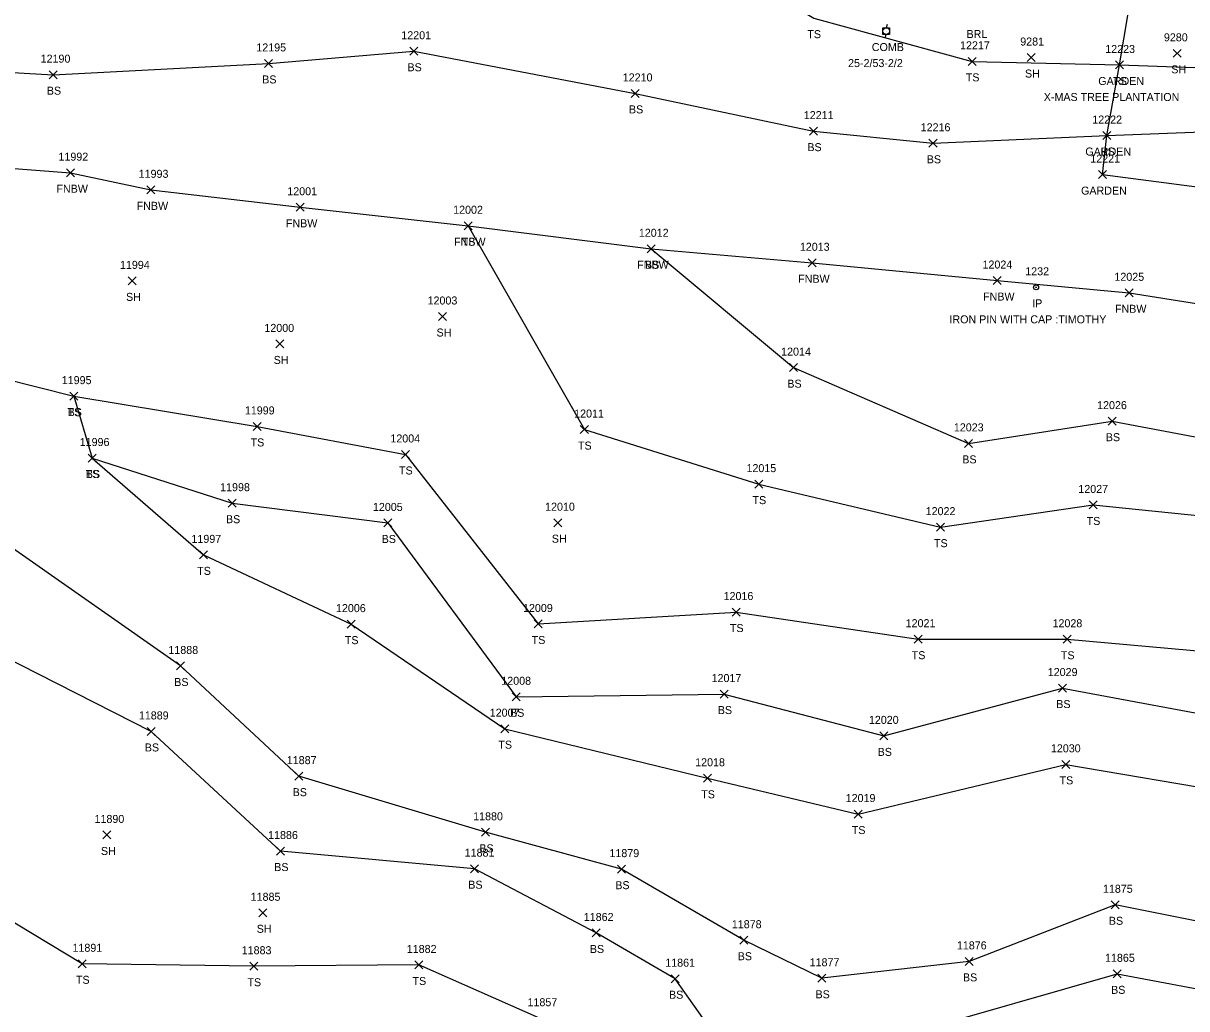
# Model space of a CAD drawing. Extents: x 1482574 to 1485769, y 580696 to 595649.
# Drawn here: x 1483012.7 to 1483303.5, y 583370 to 583616.2 of the extents above; entities that cross this region are included whole.
import ezdxf

# ---------------------------------------------------------------- set-up
doc = ezdxf.new("R2010")
doc.units = 0
for name, color, linetype in [('L_A', 7, 'Continuous'), ('L_C', 7, 'Continuous'), ('L_I', 7, 'Continuous'), ('L_TIC', 7, 'Continuous'), ('LAPB', 7, 'Continuous'), ('LELB', 7, 'Continuous'), ('LFNC', 7, 'Continuous'), ('M_A', 7, 'Continuous'), ('M_C', 7, 'Continuous'), ('M_I', 7, 'Continuous'), ('MPIR', 7, 'Continuous'), ('U_A', 7, 'Continuous'), ('U_C', 7, 'Continuous'), ('UP', 7, 'Continuous')]:
    doc.layers.add(name, color=color, linetype=linetype)

msp = doc.modelspace()

# ---------------------------------------------------------------- linework, layer by layer
at = {"layer": 'L_TIC'}
for points in [[(1483109.3, 583608.21), (1483111.3, 583610.21)], [(1483111.3, 583608.21), (1483109.3, 583610.21)], [(1483300.12, 583607.7), (1483302.12, 583609.69)], [(1483302.12, 583607.7), (1483300.12, 583609.69)], [(1483072.99, 583605.17), (1483074.99, 583607.17)], [(1483074.99, 583605.17), (1483072.99, 583607.17)], [(1483248.85, 583605.69), (1483250.85, 583607.69)], [(1483250.85, 583605.69), (1483248.85, 583607.69)], [(1483263.56, 583606.64), (1483265.56, 583608.64)], [(1483265.56, 583606.64), (1483263.56, 583608.64)], [(1483285.7, 583604.78), (1483287.7, 583606.78)], [(1483287.7, 583604.78), (1483285.7, 583606.78)], [(1483285.7, 583604.78), (1483287.7, 583606.78)], [(1483287.7, 583604.78), (1483285.7, 583606.78)], [(1483019.18, 583602.36), (1483021.18, 583604.36)], [(1483021.18, 583602.36), (1483019.18, 583604.36)], [(1483164.65, 583597.68), (1483166.65, 583599.68)], [(1483166.65, 583597.68), (1483164.65, 583599.68)], [(1483209.24, 583588.25), (1483211.24, 583590.25)], [(1483211.24, 583588.25), (1483209.24, 583590.25)], [(1483282.47, 583587.15), (1483284.47, 583589.15)], [(1483284.47, 583587.15), (1483282.47, 583589.15)], [(1483282.47, 583587.15), (1483284.47, 583589.15)], [(1483284.47, 583587.15), (1483282.47, 583589.15)], [(1483239.07, 583585.22), (1483241.07, 583587.22)], [(1483241.07, 583585.22), (1483239.07, 583587.22)], [(1483023.55, 583577.87), (1483025.55, 583579.87)], [(1483025.55, 583577.87), (1483023.55, 583579.87)], [(1483281.4, 583577.39), (1483283.4, 583579.39)], [(1483283.4, 583577.39), (1483281.4, 583579.39)], [(1483281.4, 583577.39), (1483283.4, 583579.39)], [(1483283.4, 583577.39), (1483281.4, 583579.39)], [(1483043.59, 583573.59), (1483045.59, 583575.59)], [(1483045.59, 583573.59), (1483043.59, 583575.59)], [(1483080.89, 583569.23), (1483082.89, 583571.23)], [(1483082.89, 583569.23), (1483080.89, 583571.23)], [(1483122.9, 583564.61), (1483124.9, 583566.61)], [(1483124.9, 583564.61), (1483122.9, 583566.61)], [(1483122.9, 583564.61), (1483124.9, 583566.61)], [(1483124.9, 583564.61), (1483122.9, 583566.61)], [(1483168.67, 583558.86), (1483170.67, 583560.86)], [(1483170.67, 583558.86), (1483168.67, 583560.86)], [(1483168.67, 583558.86), (1483170.67, 583560.86)], [(1483170.67, 583558.86), (1483168.67, 583560.86)], [(1483208.9, 583555.36), (1483210.9, 583557.36)], [(1483210.9, 583555.36), (1483208.9, 583557.36)], [(1483038.92, 583550.84), (1483040.92, 583552.84)], [(1483040.92, 583550.84), (1483038.92, 583552.84)], [(1483255.11, 583550.92), (1483257.11, 583552.92)], [(1483257.11, 583550.92), (1483255.11, 583552.92)], [(1483288.06, 583547.86), (1483290.06, 583549.86)], [(1483290.06, 583547.86), (1483288.06, 583549.86)], [(1483116.52, 583541.94), (1483118.52, 583543.94)], [(1483118.52, 583541.94), (1483116.52, 583543.94)], [(1483075.82, 583535.09), (1483077.82, 583537.09)], [(1483077.82, 583535.09), (1483075.82, 583537.09)], [(1483204.22, 583529.16), (1483206.22, 583531.16)], [(1483206.22, 583529.16), (1483204.22, 583531.16)], [(1483024.38, 583522.04), (1483026.38, 583524.04)], [(1483026.38, 583522.04), (1483024.38, 583524.04)], [(1483024.38, 583522.04), (1483026.38, 583524.04)], [(1483026.38, 583522.04), (1483024.38, 583524.04)], [(1483070.15, 583514.48), (1483072.15, 583516.48)], [(1483072.15, 583514.48), (1483070.15, 583516.48)], [(1483283.81, 583515.79), (1483285.81, 583517.79)], [(1483285.81, 583515.79), (1483283.81, 583517.79)], [(1483151.94, 583513.69), (1483153.94, 583515.69)], [(1483153.94, 583513.69), (1483151.94, 583515.69)], [(1483247.95, 583510.24), (1483249.95, 583512.24)], [(1483249.95, 583510.24), (1483247.95, 583512.24)], [(1483028.92, 583506.58), (1483030.92, 583508.58)], [(1483030.92, 583506.58), (1483028.92, 583508.58)], [(1483028.92, 583506.58), (1483030.92, 583508.58)], [(1483030.92, 583506.58), (1483028.92, 583508.58)], [(1483107.22, 583507.47), (1483109.22, 583509.47)], [(1483109.22, 583507.47), (1483107.22, 583509.47)], [(1483195.57, 583500.06), (1483197.57, 583502.06)], [(1483197.57, 583500.06), (1483195.57, 583502.06)], [(1483063.95, 583495.3), (1483065.95, 583497.3)], [(1483065.95, 583495.3), (1483063.95, 583497.3)], [(1483279.06, 583494.86), (1483281.06, 583496.86)], [(1483281.06, 583494.86), (1483279.06, 583496.86)], [(1483102.86, 583490.36), (1483104.86, 583492.36)], [(1483104.86, 583490.36), (1483102.86, 583492.36)], [(1483145.33, 583490.42), (1483147.33, 583492.42)], [(1483147.33, 583490.42), (1483145.33, 583492.42)], [(1483240.91, 583489.31), (1483242.91, 583491.31)], [(1483242.91, 583489.31), (1483240.91, 583491.31)], [(1483056.78, 583482.39), (1483058.78, 583484.39)], [(1483058.78, 583482.39), (1483056.78, 583484.39)], [(1483189.9, 583468.1), (1483191.9, 583470.1)], [(1483191.9, 583468.1), (1483189.9, 583470.1)], [(1483093.68, 583465.08), (1483095.68, 583467.08)], [(1483095.68, 583465.08), (1483093.68, 583467.08)], [(1483140.38, 583465.12), (1483142.38, 583467.12)], [(1483142.38, 583465.12), (1483140.38, 583467.12)], [(1483235.34, 583461.32), (1483237.34, 583463.32)], [(1483237.34, 583461.32), (1483235.34, 583463.32)], [(1483272.61, 583461.3), (1483274.61, 583463.3)], [(1483274.61, 583461.3), (1483272.61, 583463.3)], [(1483051.02, 583454.63), (1483053.02, 583456.63)], [(1483053.02, 583454.63), (1483051.02, 583456.63)], [(1483186.85, 583447.61), (1483188.85, 583449.61)], [(1483188.85, 583447.61), (1483186.85, 583449.61)], [(1483271.43, 583449.11), (1483273.43, 583451.11)], [(1483273.43, 583449.11), (1483271.43, 583451.11)], [(1483134.94, 583446.93), (1483136.94, 583448.93)], [(1483136.94, 583446.93), (1483134.94, 583448.93)], [(1483132.05, 583438.96), (1483134.05, 583440.96)], [(1483134.05, 583438.96), (1483132.05, 583440.96)], [(1483043.66, 583438.27), (1483045.66, 583440.27)], [(1483045.66, 583438.27), (1483043.66, 583440.27)], [(1483226.8, 583437.16), (1483228.8, 583439.16)], [(1483228.8, 583437.16), (1483226.8, 583439.16)], [(1483272.29, 583430.05), (1483274.29, 583432.05)], [(1483274.29, 583430.05), (1483272.29, 583432.05)], [(1483080.61, 583427.1), (1483082.61, 583429.1)], [(1483082.61, 583427.1), (1483080.61, 583429.1)], [(1483182.74, 583426.57), (1483184.74, 583428.57)], [(1483184.74, 583426.57), (1483182.74, 583428.57)], [(1483220.36, 583417.63), (1483222.36, 583419.63)], [(1483222.36, 583417.63), (1483220.36, 583419.63)], [(1483032.65, 583412.41), (1483034.65, 583414.41)], [(1483034.65, 583412.41), (1483032.65, 583414.41)], [(1483127.27, 583413.07), (1483129.27, 583415.07)], [(1483129.27, 583413.07), (1483127.27, 583415.07)], [(1483076, 583408.39), (1483078, 583410.39)], [(1483078, 583408.39), (1483076, 583410.39)], [(1483124.5, 583403.98), (1483126.5, 583405.98)], [(1483126.5, 583403.98), (1483124.5, 583405.98)], [(1483161.24, 583403.86), (1483163.24, 583405.86)], [(1483163.24, 583403.86), (1483161.24, 583405.86)], [(1483284.57, 583394.96), (1483286.57, 583396.96)], [(1483286.57, 583394.96), (1483284.57, 583396.96)], [(1483071.59, 583392.96), (1483073.59, 583394.96)], [(1483073.59, 583392.96), (1483071.59, 583394.96)], [(1483154.87, 583387.92), (1483156.87, 583389.92)], [(1483156.87, 583387.92), (1483154.87, 583389.92)], [(1483191.83, 583386.11), (1483193.83, 583388.11)], [(1483193.83, 583386.11), (1483191.83, 583388.11)], [(1483248.12, 583380.82), (1483250.12, 583382.82)], [(1483250.12, 583380.82), (1483248.12, 583382.82)], [(1483026.49, 583380.22), (1483028.49, 583382.22)], [(1483028.49, 583380.22), (1483026.49, 583382.22)], [(1483069.34, 583379.61), (1483071.34, 583381.61)], [(1483071.34, 583379.61), (1483069.34, 583381.61)], [(1483110.59, 583379.93), (1483112.59, 583381.93)], [(1483112.59, 583379.93), (1483110.59, 583381.93)], [(1483285.13, 583377.71), (1483287.13, 583379.71)], [(1483287.13, 583377.71), (1483285.13, 583379.71)], [(1483174.67, 583376.49), (1483176.67, 583378.49)], [(1483176.67, 583376.49), (1483174.67, 583378.49)], [(1483211.27, 583376.6), (1483213.27, 583378.6)], [(1483213.27, 583376.6), (1483211.27, 583378.6)]]:
    msp.add_lwpolyline(points, dxfattribs=at)
at = {"layer": 'LAPB'}
for points in [[(1483282.4, 583578.39), (1483283.47, 583588.15), (1483286.7, 583605.78), (1483289.8, 583624.64), (1483321.44, 583622.2), (1483367, 583615.82), (1483388.72, 583625.08), (1483428.78, 583619.43), (1483456.21, 583615.43), (1483466.45, 583608.37), (1483475.33, 583581.68)], [(1483282.4, 583578.39), (1483318.12, 583573.76), (1483357.72, 583568.13), (1483387.3, 583565.93), (1483384.04, 583552.23), (1483417.02, 583547.4), (1483439.94, 583543.6), (1483456.41, 583541.61), (1483470.51, 583556.69), (1483475.33, 583581.68)]]:
    msp.add_lwpolyline(points, dxfattribs=at)
at = {"layer": 'LELB'}
for points in [[(1482693.36, 583744.09), (1482726.2, 583730.25), (1482752.08, 583734.83), (1482783.99, 583736.05), (1482832.7, 583724.8), (1482871.74, 583713.41), (1482927.54, 583691.3), (1482963.28, 583665.68), (1482985.39, 583638.72), (1483019.29, 583636.93), (1483075.47, 583645.23), (1483111.09, 583648.77), (1483168.41, 583642.8), (1483210.26, 583617.48), (1483249.85, 583606.69), (1483286.7, 583605.78), (1483319.69, 583604.62), (1483362.38, 583602.89), (1483387.32, 583607.94), (1483424.01, 583591), (1483458.93, 583593.68), (1483475.33, 583581.68)], [(1482798.85, 583668), (1482831.56, 583673.53), (1482892.82, 583655.3), (1482937.45, 583652.64), (1482965.03, 583641.63), (1482985.39, 583638.72), (1482998.35, 583604.55), (1483020.18, 583603.36), (1483073.99, 583606.17), (1483110.3, 583609.21), (1483165.65, 583598.68), (1483210.24, 583589.25), (1483240.07, 583586.22), (1483283.47, 583588.15), (1483318.19, 583589.52), (1483359.4, 583580.24), (1483391.62, 583583.86), (1483420.82, 583569.11), (1483453.38, 583568.8), (1483470.51, 583556.69)], [(1482883.99, 583591.12), (1482928.39, 583567.85), (1482969.77, 583545.41), (1482998.51, 583529.77), (1483025.38, 583523.04), (1483071.15, 583515.48), (1483108.22, 583508.47), (1483141.38, 583466.12), (1483190.9, 583469.1), (1483236.34, 583462.32), (1483273.61, 583462.3), (1483324.85, 583457.77), (1483368.65, 583482.54), (1483417.13, 583481.01)], [(1483405.91, 583388.16), (1483361.51, 583379.59), (1483320.97, 583388.85), (1483285.57, 583395.96), (1483249.12, 583381.82), (1483212.27, 583377.6), (1483192.83, 583387.11), (1483162.24, 583404.86), (1483128.27, 583414.07), (1483081.61, 583428.1), (1483052.02, 583455.63), (1483006.6, 583487.37), (1482963.95, 583510.82), (1482938.87, 583512.47), (1482905.44, 583529.33), (1482865.49, 583551.87), (1482843.42, 583559.41), (1482806.39, 583573.3), (1482733.22, 583577.02), (1482720.55, 583584.27)], [(1483123.9, 583565.61), (1483152.94, 583514.69), (1483196.57, 583501.06), (1483241.91, 583490.31), (1483280.06, 583495.86), (1483330.69, 583490.74), (1483374.69, 583522.15), (1483396.84, 583535.71)], [(1483169.67, 583559.86), (1483205.22, 583530.16), (1483248.95, 583511.24), (1483284.81, 583516.79), (1483332.06, 583507.87), (1483375.96, 583537.43)], [(1483001.18, 583264.72), (1483046.99, 583280.84), (1483076, 583289.68), (1483104.51, 583322.39), (1483142.08, 583329.34), (1483166.36, 583352.12), (1483184.88, 583364.36), (1483175.67, 583377.49), (1483155.87, 583388.92), (1483125.5, 583404.98), (1483077, 583409.39), (1483044.66, 583439.27), (1482988.45, 583467.84), (1482957.99, 583479.17), (1482937.27, 583480.09), (1482901.58, 583494.27), (1482865.1, 583519.2), (1482845.17, 583522.61), (1482805.44, 583532.11), (1482761.43, 583538.76), (1482731.62, 583542.27)], [(1483025.38, 583523.04), (1483029.92, 583507.58), (1483064.95, 583496.3), (1483103.86, 583491.36), (1483135.94, 583447.93), (1483187.85, 583448.61), (1483227.8, 583438.16), (1483272.43, 583450.11), (1483319.95, 583441.26), (1483367.01, 583453.75), (1483411.72, 583447.88)], [(1483029.92, 583507.58), (1483057.78, 583483.39), (1483094.68, 583466.08), (1483133.05, 583439.96), (1483183.74, 583427.57), (1483221.36, 583418.63), (1483273.29, 583431.05), (1483315.47, 583423.82), (1483366.78, 583425.41), (1483405.3, 583427.9)], [(1483141.77, 583367.62), (1483111.59, 583380.93), (1483070.34, 583380.61), (1483027.49, 583381.22), (1482994.51, 583401.05), (1482981.41, 583423.98), (1482961.68, 583440.2), (1482940.23, 583464.69)], [(1483017.74, 583228.84), (1483059.92, 583255.84), (1483090.64, 583267.63), (1483123.42, 583296.13), (1483149.98, 583320.79), (1483181.88, 583343.29), (1483234.34, 583363.85), (1483286.13, 583378.71), (1483314.49, 583373.41), (1483336.29, 583366.33), (1483354.39, 583353.82), (1483403, 583365.27)]]:
    msp.add_lwpolyline(points, dxfattribs=at)
at = {"layer": 'LFNC'}
msp.add_lwpolyline([(1482883.99, 583591.12), (1482932.96, 583586.58), (1482969.34, 583583.07), (1483024.55, 583578.87), (1483044.59, 583574.59), (1483081.89, 583570.23), (1483123.9, 583565.61), (1483169.67, 583559.86), (1483209.9, 583556.36), (1483256.11, 583551.92), (1483289.06, 583548.86), (1483339.01, 583540.95), (1483375.96, 583537.43), (1483396.84, 583535.71), (1483428.5, 583532.41)], dxfattribs=at)
at = {"layer": 'MPIR'}
for radius in [0.625, 0.0833]:
    msp.add_circle((1483265.82, 583550.23), radius, dxfattribs=at)
at = {"layer": 'UP'}
for p, q in [((1483227.56, 583613.43), (1483227.56, 583615.09)), ((1483227.56, 583615.09), (1483229.23, 583615.09)), ((1483228.65, 583615.93), (1483228.4, 583615.09)), ((1483229.23, 583615.09), (1483229.23, 583613.43)), ((1483229.23, 583613.43), (1483227.56, 583613.43)), ((1483228.15, 583612.59), (1483228.4, 583613.43)), ((1483228.4, 583614.26), (1483228.4, 583614.26))]:
    msp.add_line(p, q, dxfattribs=at)
msp.add_circle((1483228.4, 583614.26), 0.833, dxfattribs=at)

# ---------------------------------------------------------------- texts
at = {"layer": 'L_A'}
for s, p in [('TS', (1483208.67, 583612.48)), ('BRL', (1483248.44, 583612.52)), ('BS', (1483108.74, 583604.21)), ('TS', (1483248.26, 583601.69)), ('SH', (1483263.05, 583602.64)), ('SH', (1483299.61, 583603.69)), ('BS', (1483018.62, 583598.36)), ('BS', (1483072.44, 583601.17)), ('GARDEN', (1483281.37, 583600.78)), ('TS', (1483285.11, 583600.78)), ('BS', (1483164.09, 583593.68)), ('BS', (1483208.68, 583584.25)), ('BS', (1483238.51, 583581.22)), ('GARDEN', (1483278.14, 583583.15)), ('BS', (1483281.91, 583583.15)), ('FNBW', (1483021.02, 583573.87)), ('GARDEN', (1483277.07, 583573.39)), ('GARDEN', (1483277.07, 583573.39)), ('FNBW', (1483041.07, 583569.59)), ('FNBW', (1483078.36, 583565.23)), ('FNBW', (1483120.38, 583560.61)), ('TS', (1483122.31, 583560.61)), ('FNBW', (1483166.14, 583554.86)), ('BS', (1483168.11, 583554.86)), ('FNBW', (1483206.37, 583551.36)), ('SH', (1483038.41, 583546.84)), ('FNBW', (1483252.58, 583546.92)), ('FNBW', (1483285.54, 583543.86)), ('SH', (1483116.01, 583537.94)), ('SH', (1483075.31, 583531.09)), ('BS', (1483203.67, 583525.16)), ('TS', (1483023.79, 583518.04)), ('BS', (1483023.82, 583518.04)), ('BS', (1483283.25, 583511.79)), ('TS', (1483069.55, 583510.48)), ('TS', (1483151.35, 583509.69)), ('BS', (1483247.39, 583506.24)), ('TS', (1483028.33, 583502.58)), ('BS', (1483028.36, 583502.58)), ('TS', (1483106.63, 583503.47)), ('TS', (1483194.97, 583496.06)), ('BS', (1483063.39, 583491.3)), ('TS', (1483278.47, 583490.86)), ('BS', (1483102.3, 583486.36)), ('SH', (1483144.82, 583486.42)), ('TS', (1483240.32, 583485.31)), ('TS', (1483056.19, 583478.39)), ('TS', (1483189.31, 583464.1)), ('TS', (1483093.09, 583461.08)), ('TS', (1483139.79, 583461.12)), ('TS', (1483234.75, 583457.32)), ('TS', (1483272.02, 583457.3)), ('BS', (1483050.46, 583450.63)), ('BS', (1483270.87, 583445.11)), ('BS', (1483134.38, 583442.93)), ('BS', (1483186.29, 583443.61)), ('BS', (1483043.1, 583434.27)), ('TS', (1483131.46, 583434.96)), ('BS', (1483226.24, 583433.16)), ('TS', (1483271.7, 583426.05)), ('BS', (1483080.05, 583423.1)), ('TS', (1483182.15, 583422.57)), ('TS', (1483219.77, 583413.63)), ('SH', (1483032.14, 583408.41)), ('BS', (1483126.71, 583409.07)), ('BS', (1483075.44, 583404.39)), ('BS', (1483123.94, 583399.98)), ('BS', (1483160.68, 583399.86)), ('BS', (1483284.01, 583390.96)), ('SH', (1483071.08, 583388.96)), ('BS', (1483154.31, 583383.92)), ('BS', (1483191.27, 583382.11)), ('TS', (1483025.9, 583376.22)), ('TS', (1483068.75, 583375.61)), ('TS', (1483110, 583375.93)), ('BS', (1483247.56, 583376.82)), ('BS', (1483174.11, 583372.49)), ('BS', (1483210.71, 583372.6)), ('BS', (1483284.57, 583373.71))]:
    msp.add_text(s, height=2, dxfattribs=at).set_placement(p)
at = {"layer": 'L_C'}
msp.add_text('X-MAS TREE PLANTATION', height=2, dxfattribs=at).set_placement((1483267.75, 583596.78))
at = {"layer": 'L_I'}
for s, p in [('12201', (1483107.2, 583612.21)), ('9281', (1483261.87, 583610.64)), ('9280', (1483297.77, 583611.69)), ('12195', (1483070.97, 583609.17)), ('12217', (1483246.83, 583609.69)), ('12223', (1483283.11, 583608.78)), ('12223', (1483283.11, 583608.78)), ('12190', (1483017.07, 583606.36)), ('12210', (1483162.54, 583601.68)), ('12211', (1483207.78, 583592.25)), ('12222', (1483279.88, 583591.15)), ('12222', (1483279.88, 583591.15)), ('12216', (1483236.99, 583589.22)), ('11992', (1483021.53, 583581.87)), ('12221', (1483279.38, 583581.39)), ('12221', (1483279.38, 583581.39)), ('11993', (1483041.57, 583577.59)), ('12001', (1483078.71, 583573.23)), ('12002', (1483120.16, 583568.61)), ('12002', (1483120.16, 583568.61)), ('12012', (1483166.56, 583562.86)), ('12012', (1483166.56, 583562.86)), ('12013', (1483206.8, 583559.36)), ('11994', (1483036.9, 583554.84)), ('12024', (1483252.44, 583554.92)), ('12025', (1483285.4, 583551.86)), ('12003', (1483113.77, 583545.94)), ('12000', (1483072.99, 583539.09)), ('12014', (1483202.12, 583533.16)), ('11995', (1483022.35, 583526.04)), ('11995', (1483022.35, 583526.04)), ('11999', (1483068.11, 583518.48)), ('12011', (1483150.4, 583517.69)), ('12026', (1483281.08, 583519.79)), ('12023', (1483245.28, 583514.24)), ('12004', (1483104.47, 583511.47)), ('11996', (1483026.84, 583510.58)), ('11996', (1483026.84, 583510.58)), ('12015', (1483193.46, 583504.06)), ('11998', (1483061.93, 583499.3)), ('12027', (1483276.39, 583498.86)), ('12005', (1483100.11, 583494.36)), ('12010', (1483143.14, 583494.42)), ('12022', (1483238.24, 583493.31)), ('11997', (1483054.76, 583486.39)), ('12016', (1483187.74, 583472.1)), ('12006', (1483090.88, 583469.08)), ('12009', (1483137.62, 583469.12)), ('12021', (1483233.24, 583465.32)), ('12028', (1483269.94, 583465.3)), ('11888', (1483049, 583458.63)), ('12029', (1483268.75, 583453.11)), ('12008', (1483132.19, 583450.93)), ('12017', (1483184.74, 583451.61)), ('11889', (1483041.62, 583442.27)), ('12007', (1483129.3, 583442.96)), ('12020', (1483224.05, 583441.16)), ('12030', (1483269.53, 583434.05)), ('11887', (1483078.59, 583431.1)), ('12018', (1483180.64, 583430.57)), ('12019', (1483218.25, 583421.63)), ('11890', (1483030.54, 583416.41)), ('11880', (1483125.16, 583417.07)), ('11886', (1483073.92, 583412.39)), ('11881', (1483123.04, 583407.98)), ('11879', (1483159.21, 583407.86)), ('11875', (1483282.54, 583398.96)), ('11885', (1483069.56, 583396.96)), ('11862', (1483152.8, 583391.92)), ('11878', (1483189.8, 583390.11)), ('11891', (1483025.03, 583384.22)), ('11883', (1483067.32, 583383.61)), ('11882', (1483108.57, 583383.93)), ('11876', (1483246.04, 583384.82)), ('11861', (1483173.16, 583380.49)), ('11877', (1483209.24, 583380.6)), ('11865', (1483283.06, 583381.71)), ('11857', (1483138.74, 583370.62))]:
    msp.add_text(s, height=2, dxfattribs=at).set_placement(p)
at = {"layer": 'M_A'}
msp.add_text('IP', height=2, dxfattribs=at).set_placement((1483264.86, 583545.23))
at = {"layer": 'M_C'}
msp.add_text('IRON PIN WITH CAP :TIMOTHY', height=2, dxfattribs=at).set_placement((1483244.18, 583541.23))
at = {"layer": 'M_I'}
msp.add_text('1232', height=2, dxfattribs=at).set_placement((1483263.12, 583553.23))
at = {"layer": 'U_A'}
msp.add_text('COMB', height=2, dxfattribs=at).set_placement((1483224.78, 583609.26))
at = {"layer": 'U_C'}
msp.add_text('25-2/53-2/2', height=2, dxfattribs=at).set_placement((1483218.85, 583605.26))

doc.saveas('drawing.dxf')
